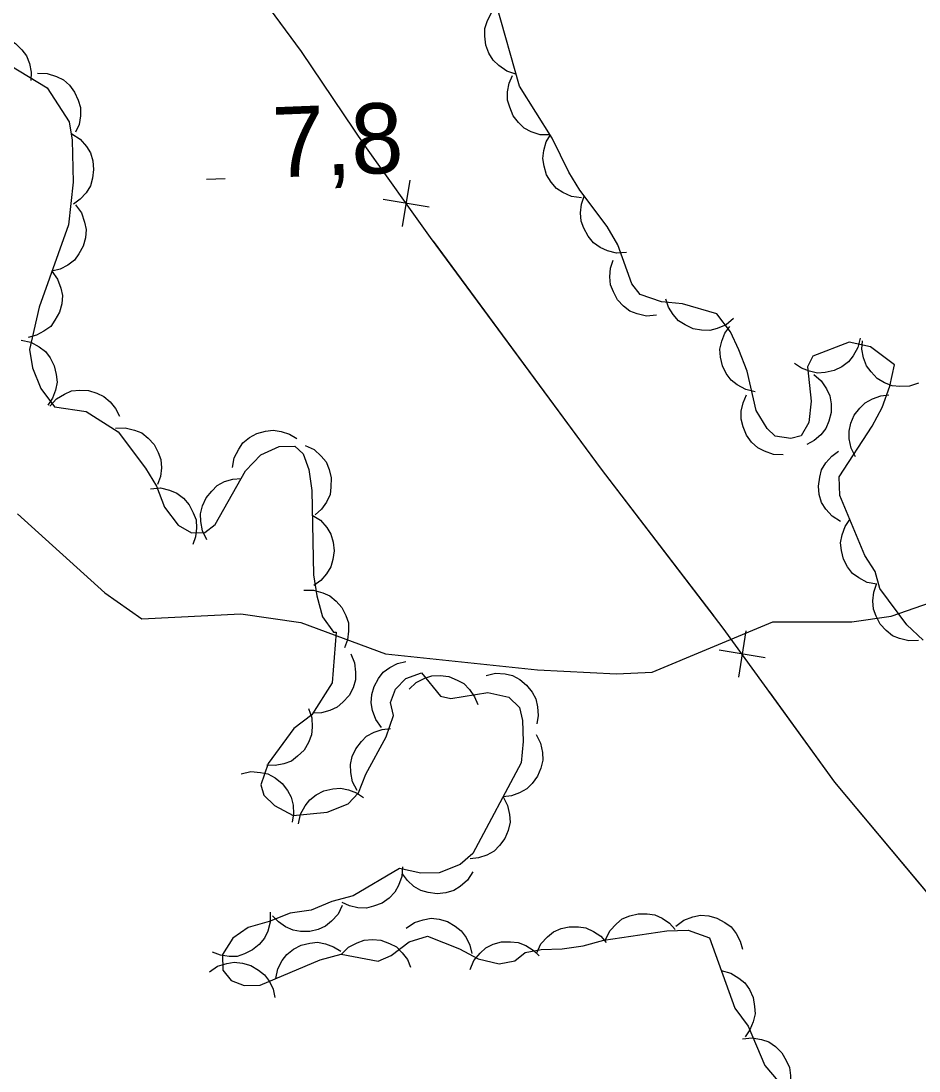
# Model space of a CAD drawing. Extents: x 336540 to 340074, y 5572036 to 5573747.
# Drawn here: x 337850.36 to 337888.68, y 5573546.46 to 5573591.29 of the extents above; entities that cross this region are included whole.
import ezdxf

# ---------------------------------------------------------------- set-up
doc = ezdxf.new("R2010")
doc.units = 0
for name, color, linetype in [('Niveau 2', 7, 'Continuous'), ('Niveau 3', 7, 'Continuous'), ('Niveau 37', 7, 'Continuous'), ('Niveau 44', 7, 'Continuous')]:
    doc.layers.add(name, color=color, linetype=linetype)

msp = doc.modelspace()

# ---------------------------------------------------------------- linework, layer by layer
at = {"layer": 'Niveau 2'}
for points in [[(337887.5, 5573565.88), (337889.83, 5573566.69), (337895.89, 5573570.4), (337899.62, 5573570.59), (337901.11, 5573571.17), (337901.89, 5573572.4), (337901.79, 5573574.27)], [(337850.21, 5573570.24), (337853.94, 5573566.87), (337855.52, 5573565.76), (337859.74, 5573565.98), (337862.3, 5573565.61), (337865.91, 5573564.27), (337872.4, 5573563.58), (337875.78, 5573563.41), (337877.3, 5573563.49), (337882.44, 5573565.63), (337885.82, 5573565.64), (337887.5, 5573565.88)]]:
    msp.add_lwpolyline(points, dxfattribs=at)
at = {"layer": 'Niveau 3'}
msp.add_line((337858.27, 5573584.53), (337859.08, 5573584.56), dxfattribs=at)
at = {"layer": 'Niveau 37'}
for p, q in [((337866.96, 5573584.49), (337866.63, 5573582.51)), ((337867.78, 5573583.34), (337865.81, 5573583.67)), ((337881.29, 5573565.25), (337880.98, 5573563.27)), ((337882.12, 5573564.1), (337880.15, 5573564.42))]:
    msp.add_line(p, q, dxfattribs=at)
for points in [[(337947.34, 5573527.54), (337930, 5573514.25), (337922.38, 5573508.56), (337918.22, 5573514.1), (337910.8, 5573524.56), (337905.9, 5573531), (337900.81, 5573538.16), (337896.06, 5573544.64), (337891.8, 5573550.78), (337885.1, 5573558.79), (337880.33, 5573565.37), (337875.13, 5573572.15), (337867.84, 5573582.04), (337865.03, 5573585.97), (337862.33, 5573589.99), (337856.63, 5573597.73), (337851.91, 5573604.01), (337847.54, 5573609.56)], [(337865.63, 5573585.13), (337865.03, 5573585.97), (337862.33, 5573589.99), (337859.89, 5573593.31)], [(337873.89, 5573573.83), (337867.96, 5573581.88)], [(337879.95, 5573565.87), (337875.13, 5573572.15), (337873.89, 5573573.83)], [(337888.47, 5573554.77), (337885.1, 5573558.79), (337882.31, 5573562.64)], [(337894.54, 5573546.83), (337891.8, 5573550.78), (337888.47, 5573554.77)]]:
    msp.add_lwpolyline(points, dxfattribs=at)
at = {"layer": 'Niveau 44'}
for points in [[(337871.48, 5573589.02), (337871.09, 5573589.15), (337870.75, 5573589.39), (337870.51, 5573589.61), (337870.33, 5573589.91), (337870.2, 5573590.26), (337870.16, 5573590.64), (337870.16, 5573590.97), (337870.27, 5573591.3), (337870.44, 5573591.63), (337870.67, 5573591.91)], [(337888.86, 5573564.85), (337888.17, 5573565.51), (337887.01, 5573567.06), (337886.81, 5573567.78), (337886.37, 5573568.47), (337885.3, 5573571.03), (337885.28, 5573571.82), (337886.69, 5573573.99), (337887.12, 5573574.79), (337887.44, 5573575.7), (337887.64, 5573576.6), (337886.61, 5573577.37), (337885.71, 5573577.57), (337884.15, 5573576.97), (337883.93, 5573576.52), (337884.08, 5573575.06), (337883.99, 5573574.15), (337883.66, 5573573.58), (337883.22, 5573573.46), (337882.54, 5573573.56), (337882.2, 5573573.89), (337881.73, 5573574.66), (337881.35, 5573576.34), (337881, 5573577.24), (337880.64, 5573578.02), (337880.06, 5573578.79), (337878.59, 5573579.21), (337877.69, 5573579.3), (337876.78, 5573579.61), (337876.43, 5573580.06), (337875.83, 5573581.73), (337875.37, 5573582.51), (337874.21, 5573584.06), (337873.74, 5573584.83), (337873.03, 5573586.28), (337871.63, 5573588.5), (337870.65, 5573591.97)], [(337848.36, 5573590.51), (337848.75, 5573590.65), (337849.16, 5573590.67), (337849.49, 5573590.65), (337849.81, 5573590.52), (337850.13, 5573590.33), (337850.4, 5573590.05), (337850.6, 5573589.8), (337850.72, 5573589.47), (337850.79, 5573589.1), (337850.78, 5573588.74)], [(337849.88, 5573589.4), (337851.47, 5573588.43), (337852.41, 5573586.98), (337852.54, 5573586.2), (337852.58, 5573584.4), (337852.39, 5573582.59), (337851.13, 5573579.07), (337850.72, 5573577.26), (337850.85, 5573576.48), (337851.21, 5573575.59), (337851.79, 5573574.81), (337853.14, 5573574.62), (337854.51, 5573573.75), (337855.67, 5573572.2), (337856.14, 5573571.42), (337856.49, 5573570.53), (337857.07, 5573569.76), (337857.64, 5573569.43), (337858.2, 5573569.45), (337858.65, 5573569.79), (337859.94, 5573572.08), (337860.6, 5573572.77), (337861.38, 5573573.12), (337862.05, 5573573.14), (337862.4, 5573572.81), (337862.64, 5573572.14), (337862.77, 5573571.24), (337862.85, 5573567.64), (337862.99, 5573566.74), (337863.23, 5573565.85), (337863.7, 5573565.19), (337863.81, 5573565.19), (337863.64, 5573563.03), (337862.77, 5573561.66), (337862, 5573561.08), (337860.91, 5573559.59), (337860.6, 5573558.68), (337860.72, 5573558.24), (337861.18, 5573557.8), (337861.97, 5573557.37), (337863.43, 5573557.51), (337864.32, 5573557.87), (337864.76, 5573558.33), (337865.08, 5573559.13), (337865.94, 5573560.72), (337866.26, 5573561.63), (337866.13, 5573562.19), (337866.34, 5573562.76), (337866.78, 5573563.22), (337867.45, 5573563.46), (337868.26, 5573562.46), (337868.71, 5573562.36), (337870.28, 5573562.62), (337871.18, 5573562.42), (337871.64, 5573561.98), (337871.77, 5573561.42), (337871.79, 5573560.52), (337871.7, 5573559.62), (337869.65, 5573555.74), (337869.1, 5573555.28), (337868.21, 5573554.92), (337867.42, 5573554.9), (337866.52, 5573555.11), (337864.53, 5573553.94), (337863.63, 5573553.69), (337862.74, 5573553.33), (337861.85, 5573553.2), (337860.95, 5573552.84)], [(337851.06, 5573589.06), (337851.48, 5573589.05), (337851.87, 5573588.92), (337852.17, 5573588.78), (337852.43, 5573588.54), (337852.65, 5573588.25), (337852.8, 5573587.9), (337852.9, 5573587.59), (337852.9, 5573587.24), (337852.84, 5573586.87), (337852.69, 5573586.54)], [(337872.94, 5573586.42), (337872.52, 5573586.43), (337872.14, 5573586.56), (337871.84, 5573586.71), (337871.59, 5573586.95), (337871.36, 5573587.24), (337871.22, 5573587.6), (337871.12, 5573587.91), (337871.13, 5573588.26), (337871.2, 5573588.63), (337871.34, 5573588.96)], [(337852.53, 5573586.47), (337852.89, 5573586.24), (337853.15, 5573585.93), (337853.33, 5573585.65), (337853.42, 5573585.31), (337853.46, 5573584.95), (337853.41, 5573584.57), (337853.33, 5573584.25), (337853.14, 5573583.95), (337852.89, 5573583.68), (337852.6, 5573583.47)], [(337874.28, 5573583.73), (337873.86, 5573583.79), (337873.49, 5573583.96), (337873.22, 5573584.14), (337872.99, 5573584.41), (337872.79, 5573584.72), (337872.69, 5573585.09), (337872.63, 5573585.41), (337872.67, 5573585.76), (337872.78, 5573586.12), (337872.96, 5573586.43)], [(337876.2, 5573581.4), (337875.78, 5573581.38), (337875.39, 5573581.48), (337875.08, 5573581.61), (337874.8, 5573581.82), (337874.56, 5573582.1), (337874.38, 5573582.44), (337874.27, 5573582.74), (337874.24, 5573583.1), (337874.28, 5573583.46), (337874.4, 5573583.81)], [(337852.69, 5573583.43), (337852.94, 5573583.09), (337853.07, 5573582.7), (337853.14, 5573582.38), (337853.11, 5573582.03), (337853.01, 5573581.67), (337852.83, 5573581.34), (337852.64, 5573581.07), (337852.36, 5573580.86), (337852.03, 5573580.69), (337851.68, 5573580.6)], [(337877.48, 5573578.72), (337877.06, 5573578.69), (337876.66, 5573578.78), (337876.35, 5573578.9), (337876.07, 5573579.11), (337875.82, 5573579.38), (337875.64, 5573579.72), (337875.52, 5573580.02), (337875.49, 5573580.37), (337875.52, 5573580.74), (337875.63, 5573581.08)], [(337851.68, 5573580.6), (337851.92, 5573580.26), (337852.06, 5573579.88), (337852.13, 5573579.56), (337852.1, 5573579.21), (337852, 5573578.85), (337851.81, 5573578.51), (337851.63, 5573578.25), (337851.34, 5573578.04), (337851.02, 5573577.87), (337850.67, 5573577.78)], [(337880.77, 5573578.59), (337880.45, 5573578.32), (337880.07, 5573578.16), (337879.76, 5573578.07), (337879.4, 5573578.08), (337879.04, 5573578.15), (337878.7, 5573578.31), (337878.42, 5573578.49), (337878.19, 5573578.75), (337878, 5573579.07), (337877.88, 5573579.41)], [(337881.69, 5573575.46), (337881.29, 5573575.55), (337880.93, 5573575.75), (337880.67, 5573575.95), (337880.46, 5573576.24), (337880.3, 5573576.57), (337880.22, 5573576.94), (337880.19, 5573577.27), (337880.27, 5573577.61), (337880.4, 5573577.96), (337880.61, 5573578.25)], [(337886.17, 5573577.75), (337886.08, 5573577.34), (337885.87, 5573576.99), (337885.67, 5573576.73), (337885.39, 5573576.52), (337885.06, 5573576.36), (337884.68, 5573576.28), (337884.35, 5573576.25), (337884.01, 5573576.33), (337883.67, 5573576.46), (337883.37, 5573576.67)], [(337850.37, 5573577.66), (337850.78, 5573577.57), (337851.14, 5573577.38), (337851.4, 5573577.18), (337851.61, 5573576.9), (337851.78, 5573576.57), (337851.86, 5573576.19), (337851.9, 5573575.87), (337851.83, 5573575.52), (337851.7, 5573575.18), (337851.5, 5573574.88)], [(337888.67, 5573575.83), (337888.28, 5573575.69), (337887.87, 5573575.68), (337887.54, 5573575.71), (337887.21, 5573575.84), (337886.9, 5573576.03), (337886.64, 5573576.31), (337886.44, 5573576.57), (337886.32, 5573576.9), (337886.25, 5573577.27), (337886.27, 5573577.63)], [(337884.19, 5573576.19), (337884.51, 5573575.92), (337884.74, 5573575.58), (337884.88, 5573575.28), (337884.94, 5573574.94), (337884.93, 5573574.57), (337884.83, 5573574.2), (337884.71, 5573573.89), (337884.49, 5573573.62), (337884.21, 5573573.37), (337883.9, 5573573.2)], [(337851.59, 5573574.84), (337851.87, 5573575.15), (337852.22, 5573575.36), (337852.52, 5573575.49), (337852.87, 5573575.53), (337853.24, 5573575.51), (337853.6, 5573575.4), (337853.9, 5573575.26), (337854.17, 5573575.03), (337854.4, 5573574.74), (337854.56, 5573574.42)], [(337882.89, 5573572.76), (337882.47, 5573572.78), (337882.09, 5573572.92), (337881.8, 5573573.07), (337881.54, 5573573.31), (337881.32, 5573573.61), (337881.18, 5573573.96), (337881.09, 5573574.28), (337881.1, 5573574.63), (337881.18, 5573574.99), (337881.33, 5573575.32)], [(337885.98, 5573572.68), (337885.79, 5573573.05), (337885.71, 5573573.45), (337885.7, 5573573.78), (337885.78, 5573574.12), (337885.92, 5573574.46), (337886.16, 5573574.76), (337886.39, 5573574.99), (337886.7, 5573575.16), (337887.05, 5573575.28), (337887.4, 5573575.32)], [(337854.4, 5573573.9), (337854.81, 5573573.92), (337855.21, 5573573.82), (337855.51, 5573573.7), (337855.79, 5573573.48), (337856.04, 5573573.21), (337856.21, 5573572.87), (337856.33, 5573572.56), (337856.35, 5573572.21), (337856.31, 5573571.84), (337856.19, 5573571.5)], [(337859.39, 5573572.23), (337859.46, 5573572.64), (337859.65, 5573573), (337859.83, 5573573.27), (337860.11, 5573573.5), (337860.43, 5573573.68), (337860.8, 5573573.77), (337861.12, 5573573.82), (337861.47, 5573573.76), (337861.82, 5573573.65), (337862.13, 5573573.46)], [(337862.49, 5573573.17), (337862.87, 5573572.99), (337863.17, 5573572.71), (337863.38, 5573572.46), (337863.51, 5573572.14), (337863.6, 5573571.78), (337863.59, 5573571.39), (337863.55, 5573571.07), (337863.4, 5573570.75), (337863.19, 5573570.44), (337862.92, 5573570.2)], [(337885.33, 5573569.92), (337884.98, 5573570.14), (337884.71, 5573570.45), (337884.53, 5573570.73), (337884.43, 5573571.07), (337884.39, 5573571.43), (337884.45, 5573571.81), (337884.53, 5573572.13), (337884.71, 5573572.43), (337884.96, 5573572.71), (337885.25, 5573572.92)], [(337858.29, 5573569.14), (337858.1, 5573569.52), (337858.03, 5573569.92), (337858.02, 5573570.25), (337858.11, 5573570.59), (337858.26, 5573570.93), (337858.5, 5573571.22), (337858.73, 5573571.45), (337859.05, 5573571.62), (337859.4, 5573571.73), (337859.76, 5573571.76)], [(337855.89, 5573571.32), (337856.31, 5573571.35), (337856.7, 5573571.25), (337857.01, 5573571.13), (337857.29, 5573570.91), (337857.53, 5573570.63), (337857.71, 5573570.29), (337857.83, 5573569.99), (337857.85, 5573569.64), (337857.81, 5573569.27), (337857.7, 5573568.93)], [(337862.79, 5573570.19), (337863.14, 5573569.97), (337863.41, 5573569.66), (337863.59, 5573569.38), (337863.68, 5573569.04), (337863.72, 5573568.67), (337863.67, 5573568.29), (337863.59, 5573567.98), (337863.4, 5573567.68), (337863.15, 5573567.4), (337862.86, 5573567.19)], [(337886.89, 5573567.24), (337886.48, 5573567.32), (337886.12, 5573567.51), (337885.85, 5573567.7), (337885.64, 5573567.98), (337885.47, 5573568.31), (337885.38, 5573568.68), (337885.34, 5573569.01), (337885.4, 5573569.35), (337885.53, 5573569.7), (337885.73, 5573570)], [(337862.43, 5573566.98), (337862.84, 5573566.99), (337863.24, 5573566.88), (337863.54, 5573566.75), (337863.81, 5573566.52), (337864.05, 5573566.24), (337864.22, 5573565.9), (337864.33, 5573565.59), (337864.34, 5573565.24), (337864.29, 5573564.87), (337864.17, 5573564.53)], [(337888.67, 5573564.84), (337888.25, 5573564.82), (337887.86, 5573564.92), (337887.55, 5573565.04), (337887.28, 5573565.26), (337887.03, 5573565.54), (337886.86, 5573565.88), (337886.74, 5573566.18), (337886.72, 5573566.53), (337886.76, 5573566.9), (337886.87, 5573567.24)], [(337864.43, 5573564.27), (337864.6, 5573563.89), (337864.64, 5573563.49), (337864.64, 5573563.16), (337864.53, 5573562.82), (337864.36, 5573562.49), (337864.1, 5573562.21), (337863.86, 5573561.99), (337863.54, 5573561.85), (337863.18, 5573561.75), (337862.82, 5573561.74)], [(337865.74, 5573561.13), (337865.5, 5573561.47), (337865.36, 5573561.85), (337865.3, 5573562.18), (337865.33, 5573562.53), (337865.43, 5573562.88), (337865.62, 5573563.22), (337865.81, 5573563.48), (337866.1, 5573563.69), (337866.43, 5573563.86), (337866.78, 5573563.94)], [(337870.21, 5573563.35), (337870.61, 5573563.44), (337871.02, 5573563.41), (337871.34, 5573563.34), (337871.65, 5573563.17), (337871.94, 5573562.93), (337872.17, 5573562.63), (337872.33, 5573562.35), (337872.41, 5573562), (337872.43, 5573561.63), (337872.37, 5573561.28)], [(337866.92, 5573562.76), (337867.22, 5573563.04), (337867.59, 5573563.23), (337867.9, 5573563.33), (337868.25, 5573563.35), (337868.62, 5573563.3), (337868.97, 5573563.15), (337869.26, 5573563), (337869.5, 5573562.75), (337869.72, 5573562.44), (337869.85, 5573562.11)], [(337862.63, 5573561.93), (337862.77, 5573561.54), (337862.79, 5573561.14), (337862.76, 5573560.81), (337862.63, 5573560.48), (337862.44, 5573560.16), (337862.16, 5573559.9), (337861.91, 5573559.69), (337861.58, 5573559.57), (337861.21, 5573559.5), (337860.85, 5573559.51)], [(337864.71, 5573558.44), (337864.51, 5573558.81), (337864.44, 5573559.21), (337864.42, 5573559.54), (337864.5, 5573559.88), (337864.65, 5573560.22), (337864.89, 5573560.52), (337865.11, 5573560.76), (337865.43, 5573560.92), (337865.78, 5573561.04), (337866.13, 5573561.08)], [(337872.34, 5573560.83), (337872.53, 5573560.46), (337872.61, 5573560.06), (337872.63, 5573559.73), (337872.55, 5573559.39), (337872.41, 5573559.05), (337872.18, 5573558.74), (337871.95, 5573558.5), (337871.64, 5573558.34), (337871.29, 5573558.21), (337870.94, 5573558.17)], [(337859.76, 5573559.15), (337860.17, 5573559.24), (337860.58, 5573559.21), (337860.9, 5573559.14), (337861.21, 5573558.97), (337861.5, 5573558.74), (337861.73, 5573558.43), (337861.89, 5573558.15), (337861.97, 5573557.81), (337861.99, 5573557.44), (337861.93, 5573557.08)], [(337862.2, 5573557.01), (337862.29, 5573557.42), (337862.49, 5573557.78), (337862.68, 5573558.04), (337862.96, 5573558.25), (337863.29, 5573558.42), (337863.67, 5573558.5), (337863.99, 5573558.54), (337864.34, 5573558.47), (337864.68, 5573558.34), (337864.98, 5573558.14)], [(337870.94, 5573558.17), (337871.13, 5573557.8), (337871.21, 5573557.41), (337871.23, 5573557.08), (337871.15, 5573556.73), (337871.01, 5573556.39), (337870.78, 5573556.09), (337870.55, 5573555.85), (337870.24, 5573555.68), (337869.89, 5573555.56), (337869.53, 5573555.52)], [(337866.64, 5573555.18), (337866.62, 5573554.77), (337866.47, 5573554.38), (337866.32, 5573554.09), (337866.07, 5573553.84), (337865.77, 5573553.63), (337865.41, 5573553.49), (337865.1, 5573553.41), (337864.74, 5573553.43), (337864.38, 5573553.51), (337864.06, 5573553.66)], [(337869.64, 5573554.96), (337869.41, 5573554.6), (337869.1, 5573554.34), (337868.83, 5573554.16), (337868.49, 5573554.06), (337868.12, 5573554.02), (337867.74, 5573554.08), (337867.43, 5573554.16), (337867.13, 5573554.34), (337866.85, 5573554.59), (337866.64, 5573554.88)], [(337864.07, 5573553.52), (337863.89, 5573553.15), (337863.61, 5573552.85), (337863.36, 5573552.64), (337863.04, 5573552.5), (337862.68, 5573552.42), (337862.29, 5573552.42), (337861.97, 5573552.47), (337861.65, 5573552.62), (337861.35, 5573552.83), (337861.1, 5573553.09)], [(337860.99, 5573553.24), (337861, 5573552.82), (337860.89, 5573552.43), (337860.75, 5573552.13), (337860.53, 5573551.86), (337860.24, 5573551.63), (337859.9, 5573551.46), (337859.59, 5573551.35), (337859.24, 5573551.35), (337858.87, 5573551.4), (337858.53, 5573551.53)], [(337875.31, 5573552.06), (337875.49, 5573552.44), (337875.77, 5573552.74), (337876.02, 5573552.95), (337876.35, 5573553.09), (337876.7, 5573553.17), (337877.09, 5573553.17), (337877.41, 5573553.13), (337877.73, 5573552.98), (337878.04, 5573552.77), (337878.28, 5573552.5)], [(337878.31, 5573552.65), (337878.65, 5573552.9), (337879.03, 5573553.04), (337879.36, 5573553.11), (337879.71, 5573553.08), (337880.06, 5573552.99), (337880.4, 5573552.8), (337880.67, 5573552.61), (337880.88, 5573552.33), (337881.05, 5573552), (337881.15, 5573551.66)], [(337860.95, 5573552.84), (337860.06, 5573552.59), (337859.4, 5573552.13), (337858.96, 5573551.44), (337858.98, 5573550.77), (337859.33, 5573550.33), (337859.89, 5573550.11), (337860.57, 5573550.13), (337863.13, 5573551.2), (337864.02, 5573551.45), (337865.6, 5573551.15), (337866.16, 5573551.39), (337866.93, 5573551.97), (337867.71, 5573552.21), (337869.07, 5573551.68), (337869.87, 5573551.25), (337870.77, 5573551.04), (337871.44, 5573551.17), (337871.88, 5573551.52), (337872.56, 5573551.65), (337873.45, 5573551.67), (337874.35, 5573551.8), (337875.24, 5573552.05), (337877.93, 5573552.45), (337878.83, 5573552.47), (337879.74, 5573552.15), (337880.82, 5573549.14), (337881.4, 5573548.37), (337882.11, 5573546.7), (337882.68, 5573546.03)], [(337866.8, 5573552.56), (337867.15, 5573552.8), (337867.53, 5573552.92), (337867.86, 5573552.98), (337868.21, 5573552.94), (337868.56, 5573552.84), (337868.89, 5573552.64), (337869.15, 5573552.45), (337869.36, 5573552.16), (337869.52, 5573551.83), (337869.6, 5573551.47)], [(337872.37, 5573551.51), (337872.55, 5573551.89), (337872.83, 5573552.19), (337873.08, 5573552.4), (337873.41, 5573552.54), (337873.76, 5573552.62), (337874.15, 5573552.61), (337874.47, 5573552.57), (337874.79, 5573552.42), (337875.1, 5573552.21), (337875.34, 5573551.94)], [(337861.24, 5573550.41), (337861.32, 5573550.82), (337861.51, 5573551.18), (337861.71, 5573551.44), (337861.99, 5573551.66), (337862.31, 5573551.83), (337862.69, 5573551.92), (337863.01, 5573551.96), (337863.36, 5573551.89), (337863.7, 5573551.76), (337864.01, 5573551.57)], [(337864.04, 5573551.45), (337864.34, 5573551.74), (337864.7, 5573551.93), (337865.01, 5573552.05), (337865.36, 5573552.08), (337865.72, 5573552.04), (337866.08, 5573551.91), (337866.38, 5573551.76), (337866.63, 5573551.51), (337866.85, 5573551.22), (337866.99, 5573550.89)], [(337869.53, 5573550.8), (337869.69, 5573551.18), (337869.95, 5573551.49), (337870.2, 5573551.72), (337870.51, 5573551.87), (337870.87, 5573551.97), (337871.25, 5573551.98), (337871.58, 5573551.95), (337871.9, 5573551.82), (337872.22, 5573551.62), (337872.47, 5573551.37)], [(337858.4, 5573550.69), (337858.75, 5573550.93), (337859.14, 5573551.05), (337859.46, 5573551.11), (337859.81, 5573551.07), (337860.17, 5573550.96), (337860.49, 5573550.77), (337860.75, 5573550.57), (337860.96, 5573550.28), (337861.12, 5573549.95), (337861.2, 5573549.6)], [(337880.24, 5573550.75), (337880.65, 5573550.64), (337881, 5573550.43), (337881.25, 5573550.23), (337881.45, 5573549.94), (337881.61, 5573549.6), (337881.67, 5573549.22), (337881.7, 5573548.9), (337881.61, 5573548.56), (337881.47, 5573548.22), (337881.26, 5573547.92)], [(337881.15, 5573547.83), (337881.56, 5573547.88), (337881.96, 5573547.8), (337882.27, 5573547.7), (337882.56, 5573547.5), (337882.83, 5573547.24), (337883.02, 5573546.91), (337883.16, 5573546.61), (337883.2, 5573546.27), (337883.19, 5573545.89), (337883.09, 5573545.55)]]:
    msp.add_lwpolyline(points, dxfattribs=at)

# ---------------------------------------------------------------- texts
at = {"layer": 'Niveau 3'}
msp.add_text('7,8    ', height=2.9999, rotation=2.2763, dxfattribs=at).set_placement((337861.15, 5573584.6))

doc.saveas('drawing.dxf')
